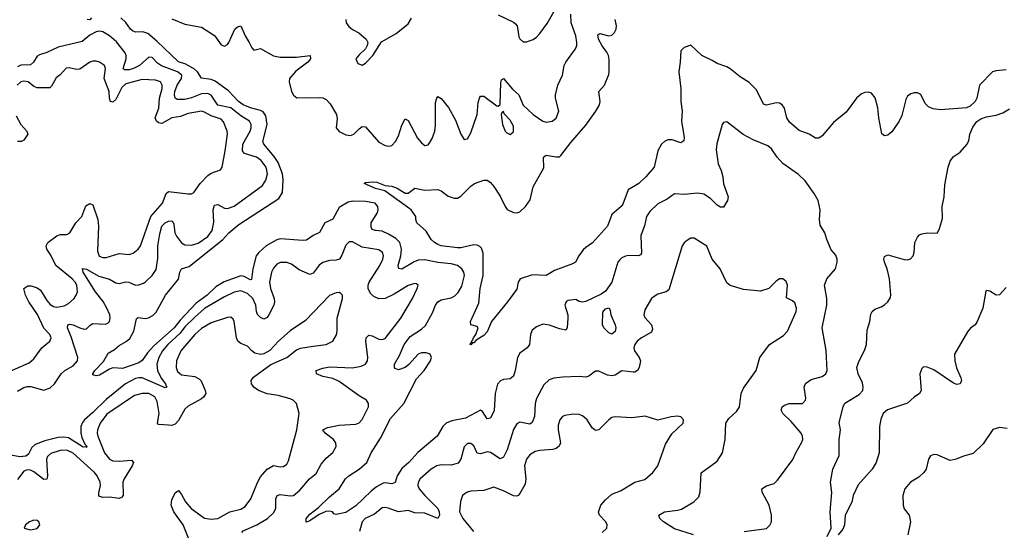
# Model space of a CAD drawing. Header units: inches. Extents: x 1603819 to 1745079, y 385938 to 533966.
# Tile 362 of 561: x 1691804 to 1697799, y 452211 to 455328. Entities that reach past the tile are written whole.
import ezdxf

# ---------------------------------------------------------------- set-up
doc = ezdxf.new("R2010")
doc.units = ezdxf.units.IN
doc.header["$MEASUREMENT"] = 0
doc.layers.add('B6495', color=7, linetype='Continuous')

msp = doc.modelspace()

# ---------------------------------------------------------------- linework, layer by layer
at = {"layer": 'B6495', "color": 5}
for points, elevation in [([(1694717.3, 455357.3), (1694810, 455314), (1694823.4, 455303.4), (1694832.2, 455290), (1694843.8, 455223.8), (1694850, 455210.8), (1694870, 455194), (1694890, 455193.4), (1694930, 455208.5), (1694950, 455221.3), (1694970, 455243.8), (1695014.7, 455305.3), (1695063.2, 455390)], 360), ([(1692241.4, 455338.6), (1692230, 455327.3), (1692215.3, 455330)], 340), ([(1696215.3, 452210), (1696350, 452228.5), (1696372.2, 452247.8), (1696380.5, 452270), (1696381.7, 452310), (1696367.4, 452370), (1696325, 452450), (1696323.5, 452470), (1696350, 452487.6), (1696396.8, 452503.2), (1696417, 452523), (1696511.9, 452648.1), (1696528.7, 452690), (1696566.5, 452753.5), (1696571.3, 452770), (1696569.8, 452790), (1696561.4, 452810), (1696500.7, 452880.7), (1696451.3, 452930), (1696439.5, 452950), (1696446.6, 452970), (1696460.1, 452979.9), (1696489.8, 452990.2), (1696570, 452990.3), (1696588.2, 453010), (1696590, 453022), (1696579.7, 453090), (1696587.4, 453112.6), (1696623.3, 453136.7), (1696690, 453155.3), (1696711.5, 453170), (1696721.1, 453190), (1696713.8, 453313.8), (1696689.8, 453450), (1696718, 453590), (1696718.2, 453630), (1696705.1, 453710), (1696718.5, 453750), (1696771.1, 453810), (1696782.2, 453850), (1696781, 453870), (1696772.8, 453892.8), (1696745.6, 453925.6), (1696717.6, 453990), (1696707, 454030), (1696676.9, 454076.9), (1696673.3, 454110), (1696678.5, 454170), (1696666, 454226), (1696641.7, 454270), (1696585.9, 454345.9), (1696546, 454386), (1696450, 454451.2), (1696415.8, 454490), (1696381, 454541), (1696359.5, 454559.5), (1696270, 454596.8), (1696208.6, 454628.6), (1696110, 454706), (1696090, 454701.2), (1696082, 454690), (1696048.5, 454571.5), (1696044.6, 454535.4), (1696055.8, 454450), (1696074.6, 454410), (1696084.6, 454370), (1696088.4, 454328.4), (1696116.9, 454250), (1696114.1, 454225.9), (1696090, 454187), (1696070, 454186), (1696050, 454198), (1696010, 454238.3), (1695970, 454264.4), (1695930, 454271.1), (1695850, 454262.6), (1695790, 454268), (1695745.5, 454234.5), (1695690, 454205.7), (1695639.6, 454160.4), (1695621.1, 454130), (1695607.8, 454072.2), (1695586.8, 454013.2), (1695590, 453906.6), (1695583.6, 453896.4), (1695571.1, 453888.9), (1695510, 453890.8), (1695492.8, 453887.2), (1695470, 453876.8), (1695456, 453864), (1695445.2, 453850), (1695408.5, 453730), (1695370, 453675.1), (1695343.4, 453656.6), (1695250, 453611.9), (1695230, 453608.2), (1695211.2, 453611.2), (1695190, 453624), (1695143.4, 453616.6), (1695130.5, 453609.5), (1695123.1, 453590), (1695140.7, 453530), (1695141.6, 453510), (1695137.8, 453450), (1695130, 453436.2), (1695090, 453443.9), (1695030, 453467.3), (1694990, 453472.6), (1694950, 453457.4), (1694924.2, 453435.8), (1694913.6, 453410), (1694908.9, 453350), (1694894.4, 453330), (1694850, 453296.9), (1694834.7, 453270), (1694821.1, 453190), (1694810, 453157.2), (1694790, 453140.7), (1694750, 453136.9), (1694731.2, 453128.8), (1694712.7, 453107.3), (1694699.5, 453050), (1694692.7, 452947.3), (1694670, 452899.7), (1694650, 452897.4), (1694621.3, 452941.3), (1694610, 452949), (1694519, 452901), (1694435.7, 452884.3), (1694401.5, 452870), (1694380.2, 452850), (1694344.9, 452790), (1694228.5, 452691.5), (1694173.2, 452630), (1694130, 452593.8), (1694102.3, 452550), (1694090, 452509.3), (1694070, 452499.8), (1694030, 452507.1), (1694016.1, 452503.9), (1693977.1, 452482.9), (1693943.7, 452456.3), (1693850, 452365.5), (1693790, 452325.6), (1693730, 452312.7), (1693717.2, 452317.2), (1693708, 452330), (1693690, 452334), (1693668.6, 452331.4), (1693626.4, 452313.6), (1693570, 452275.6), (1693550, 452267.6), (1693547.3, 452270), (1693548.7, 452290), (1693570, 452315.3), (1693624.1, 452355.9), (1693690, 452420.9), (1693749.6, 452470), (1693788, 452530), (1693808.2, 452550), (1693870.8, 452589.2), (1693917.4, 452630), (1693942.9, 452690), (1694000.3, 452779.7), (1694061.6, 452898.4), (1694143.5, 452990), (1694220.5, 453139.5), (1694267.2, 453190), (1694305.7, 453250), (1694311.1, 453270), (1694303.6, 453290), (1694278.4, 453298.4), (1694250, 453298), (1694229.2, 453290), (1694172.4, 453227.6), (1694150, 453209.8), (1694110, 453195.1), (1694090, 453203.7), (1694085.1, 453210), (1694086.3, 453230), (1694117, 453283), (1694144.6, 453350), (1694181.2, 453398.8), (1694250, 453442.5), (1694273.8, 453466.1), (1694317.1, 453542.9), (1694336.2, 453590), (1694350, 453609.1), (1694370, 453620.6), (1694430, 453633.4), (1694453.4, 453646.6), (1694474.3, 453665.7), (1694495.5, 453704.5), (1694511.7, 453770), (1694508.7, 453790), (1694496.8, 453810), (1694470.4, 453830.3), (1694430, 453841.3), (1694350, 453848.4), (1694270, 453866), (1694230, 453862.6), (1694206.5, 453853.5), (1694130, 453808.9), (1694111.5, 453811.5), (1694107.4, 453830), (1694123.9, 453890), (1694129.1, 453930), (1694118.1, 453970), (1694094.4, 453994.4), (1694050, 454022.4), (1694010, 454039.6), (1693970, 454043.2), (1693950, 454049.9), (1693943.9, 454063.9), (1693944.6, 454090), (1693979.9, 454150), (1693986.1, 454170), (1693984.9, 454190), (1693968.5, 454210), (1693910, 454221), (1693830, 454222.1), (1693803.9, 454216.1), (1693750, 454183.2), (1693710, 454113.7), (1693660.9, 454090), (1693628.6, 454031.4), (1693590, 454014.4), (1693550, 453986), (1693530, 453982.9), (1693390, 453992.7), (1693370, 453986.6), (1693304.5, 453950), (1693260.1, 453910), (1693244.5, 453890), (1693223.1, 453810), (1693214.3, 453745.7), (1693210, 453743.1), (1693170, 453764), (1693150, 453766.8), (1693048.5, 453731.5), (1692998.3, 453701.7), (1692944.7, 453650), (1692878.3, 453601.7), (1692781.5, 453498.5), (1692743.9, 453450), (1692619.7, 453340.3), (1692582.3, 453297.7), (1692550, 453251.3), (1692530, 453237.4), (1692430, 453203.9), (1692370, 453206.6), (1692350, 453199.3), (1692290, 453162), (1692270, 453158), (1692250, 453164), (1692248.3, 453170), (1692261.3, 453190), (1692313.5, 453246.5), (1692342.5, 453297.5), (1692381.5, 453318.5), (1692410, 453344.1), (1692453, 453367), (1692474, 453386), (1692498.5, 453430), (1692514.5, 453505.5), (1692519, 453510), (1692526.2, 453513.8), (1692567.9, 453507.9), (1692588.1, 453511.9), (1692614.6, 453525.4), (1692634.6, 453545.4), (1692691.4, 453650), (1692771.8, 453748.2), (1692778, 453790), (1692789.6, 453810), (1692835.7, 453824.3), (1693041.2, 453990), (1693077.2, 454030), (1693138.8, 454081.2), (1693381.1, 454238.9), (1693404.7, 454275.3), (1693408.2, 454351.8), (1693403.5, 454390), (1693377.8, 454457.8), (1693354, 454494), (1693290.6, 454570), (1693285.3, 454585.3), (1693310.3, 454690), (1693301.9, 454741.9), (1693286, 454766), (1693270, 454775.1), (1693210, 454791.5), (1693163.9, 454810), (1693135.8, 454830), (1693075.1, 454895.1), (1692994.5, 454954.5), (1692970, 454963.1), (1692910, 454972.1), (1692885.9, 455010), (1692867.4, 455027.4), (1692816.3, 455056.4), (1692770, 455070.5), (1692637.9, 455197.9), (1692583.1, 455243.1), (1692553.6, 455253.6), (1692510, 455251.8), (1692490, 455260.2), (1692478.5, 455270), (1692451.1, 455311.1), (1692420.2, 455340.2)], 340), ([(1692730, 455333.7), (1692810, 455301.2), (1692910, 455282.3), (1692990, 455231.4), (1693030, 455175.8), (1693050, 455167.1), (1693070, 455178), (1693078.2, 455190), (1693114.3, 455270), (1693130, 455285.7), (1693150, 455290.4), (1693175.8, 455230), (1693202, 455190), (1693217.1, 455157.1), (1693230, 455142.4), (1693270, 455152.4), (1693348.4, 455108.4), (1693390, 455100.4), (1693490, 455100.8), (1693573.4, 455110), (1693574.9, 455090), (1693558.5, 455070), (1693484.9, 455015.1), (1693447, 454970), (1693443.8, 454950), (1693459.2, 454890), (1693470, 454867.7), (1693492.1, 454852), (1693630, 454853.7), (1693650, 454851.3), (1693670, 454842.1), (1693694.8, 454814.8), (1693731.9, 454750), (1693736.2, 454723.8), (1693731.3, 454670), (1693750, 454646.4), (1693790, 454626.4), (1693818, 454622), (1693838.4, 454630), (1693870, 454663.8), (1693890, 454677.1), (1693910, 454674.9), (1693990, 454582.3), (1694030, 454560.8), (1694050, 454557.7), (1694070, 454562.6), (1694093, 454587), (1694110, 454620.5), (1694130, 454684.9), (1694150, 454724.9), (1694170, 454714.9), (1694226.4, 454606.4), (1694250, 454577), (1694270, 454562.4), (1694290, 454566.4), (1694300.6, 454579.4), (1694315.7, 454604.3), (1694332.5, 454650), (1694336.2, 454683.8), (1694336.1, 454823.9), (1694343, 454850), (1694350, 454859.3), (1694370, 454847.4), (1694414.2, 454794.2), (1694456.9, 454716.9), (1694490, 454630.7), (1694510, 454598), (1694530, 454602), (1694550, 454639.1), (1694589, 454750), (1694595.8, 454824.2), (1694604.7, 454855.2), (1694610, 454862), (1694630, 454861.6), (1694710, 454802.8), (1694718, 454802), (1694729.1, 454810.9), (1694730, 454814), (1694733.8, 454946.2), (1694737.2, 454962.8), (1694749.5, 454970.5), (1694805.3, 454905.3), (1694842.3, 454870), (1694870, 454806.7), (1694930, 454751.4), (1694990, 454710.3), (1695010, 454704.6), (1695045.2, 454710), (1695070, 454728.4), (1695086.3, 454770), (1695066.9, 454850), (1695067.1, 454870), (1695080.4, 454930), (1695108.3, 454990), (1695119.8, 455050), (1695128.4, 455070), (1695188.3, 455150), (1695195.3, 455170), (1695196.5, 455190), (1695189.1, 455230), (1695161.2, 455310), (1695158.9, 455361.1)], 340), ([(1693789.1, 455329.1), (1693791.8, 455310), (1693807.5, 455287.5), (1693830, 455268.8), (1693869.1, 455249.1), (1693913, 455210), (1693923, 455190), (1693920.5, 455170), (1693908.8, 455151.2), (1693870, 455115.1), (1693850.8, 455090), (1693862, 455062), (1693890, 455050.8), (1693910, 455064), (1693954.5, 455110), (1694006.5, 455193.5), (1694096.6, 455243.4), (1694170, 455303.8), (1694190, 455337.3)], 360), ([(1697810, 455022.9), (1697750, 455017), (1697726, 455010), (1697647.7, 454930), (1697630.6, 454850), (1697620.7, 454830), (1697590, 454801.2), (1697567.9, 454792.1), (1697410, 454779.6), (1697365.6, 454785.6), (1697338, 454798), (1697317.5, 454817.5), (1697290, 454872.7), (1697270, 454882), (1697250, 454882.9), (1697230, 454876.9), (1697210, 454862.9), (1697198.7, 454841.3), (1697175.6, 454744.4), (1697158.5, 454710), (1697114.2, 454645.8), (1697090, 454625.6), (1697070, 454619.7), (1697052.2, 454632.3), (1697034, 454730), (1697028.4, 454791.6), (1697012.7, 454852.7), (1696990, 454880.4), (1696970, 454887.6), (1696950, 454884.8), (1696930, 454876.2), (1696898.6, 454850), (1696835.7, 454764.3), (1696758.4, 454701.6), (1696690, 454621.6), (1696670, 454606.6), (1696650, 454606.6), (1696610, 454631.8), (1696550, 454653.6), (1696490, 454703.5), (1696475.6, 454730), (1696459.7, 454790), (1696447, 454810), (1696430, 454819.1), (1696410, 454821.5), (1696350, 454807.8), (1696332.9, 454812.9), (1696290, 454901.3), (1696244.9, 454944.9), (1696190, 454980.4), (1696130, 455028.2), (1696110, 455041.6), (1696050, 455060.7), (1696020.1, 455080.1), (1695957.2, 455110), (1695890, 455174), (1695850, 455159), (1695830, 455138), (1695826.3, 455070), (1695816.2, 455010), (1695830.2, 454910), (1695828.6, 454830), (1695837.7, 454770), (1695832.9, 454710), (1695849.1, 454610), (1695846.7, 454590), (1695830, 454578.5), (1695777.1, 454597.1), (1695750, 454595.7), (1695730, 454586.3), (1695711.1, 454568.9), (1695688.7, 454530), (1695666.3, 454430), (1695615.3, 454370), (1695574.3, 454330), (1695508.4, 454291.6), (1695475.3, 454204.7), (1695466, 454190), (1695410, 454142), (1695382.2, 454070), (1695292.1, 453967.9), (1695250, 453940.8), (1695234.5, 453925.5), (1695208.2, 453890), (1695188.1, 453851.9), (1695170, 453840.5), (1695059.4, 453800.6), (1695010, 453769.9), (1694925.6, 453774.4), (1694850.2, 453749.8), (1694838.3, 453730), (1694830, 453686.6), (1694774.9, 453610), (1694677, 453490), (1694650, 453427), (1694630, 453405.1), (1694584.1, 453375.9), (1694570, 453359.3), (1694560.7, 453359.3), (1694550, 453347), (1694546, 453350), (1694550, 453362), (1694558, 453362), (1694554, 453370), (1694562.9, 453377.1), (1694566.3, 453390), (1694582, 453410), (1694594.5, 453450), (1694590, 453459), (1694550, 453469.2), (1694549.5, 453489.5), (1694599.7, 453600.3), (1694607.5, 453690), (1694626.8, 453770), (1694625.7, 453905.7), (1694615.4, 453935.4), (1694606.3, 453946.3), (1694590, 453954.8), (1694570, 453955.6), (1694490, 453937.6), (1694470, 453937.6), (1694370, 453949.7), (1694350, 453958), (1694329.3, 453970), (1694309.2, 453990), (1694279.3, 454039.3), (1694222.7, 454090), (1694215.1, 454110), (1694215.1, 454130), (1694187.3, 454170), (1694026.3, 454286.3), (1693970, 454299.7), (1693902, 454330), (1693910, 454336), (1693950, 454341.3), (1693979, 454339), (1694030, 454317.1), (1694070, 454314), (1694102, 454302), (1694150, 454270.8), (1694170, 454271), (1694210, 454302), (1694270.4, 454290.4), (1694350, 454293.7), (1694370, 454284.9), (1694413.1, 454253.1), (1694450, 454240.5), (1694470, 454241.6), (1694490, 454252.2), (1694550, 454313.4), (1694574, 454330), (1694630, 454350.3), (1694650, 454350.3), (1694670, 454337.1), (1694690, 454312.7), (1694730, 454252.4), (1694759, 454190), (1694772, 454172), (1694810, 454152.7), (1694830, 454151.5), (1694850, 454157.4), (1694884, 454190), (1694911.3, 454230), (1694930, 454310.8), (1694994.6, 454425.4), (1694993.3, 454490), (1695010, 454503.1), (1695070, 454491.8), (1695090, 454493.2), (1695098.8, 454501.2), (1695159.1, 454580.9), (1695250, 454685.5), (1695311.2, 454770), (1695334.3, 454810), (1695338.2, 454830), (1695329.7, 454890), (1695365.1, 454930), (1695390, 454994.8), (1695394, 455010), (1695394, 455086), (1695389.8, 455110), (1695379.4, 455130), (1695349.9, 455169.9), (1695327.6, 455210), (1695324.1, 455235.9), (1695335.8, 455244.2), (1695390, 455230.2), (1695410, 455234.2), (1695425.2, 455250), (1695436, 455270), (1695438.1, 455290), (1695429.8, 455330)], 320), ([(1691790, 453064.6), (1691830, 453087.3), (1691850, 453093.6), (1691872.6, 453092.6), (1691950, 453070.2), (1691990, 453084.7), (1692016.1, 453110), (1692055.4, 453170), (1692079.7, 453190), (1692130, 453219.7), (1692156.1, 453250), (1692157.2, 453270), (1692116.4, 453396.4), (1692094.4, 453450), (1692096, 453470), (1692110, 453472.9), (1692130, 453469.3), (1692170, 453450.2), (1692196.5, 453443.5), (1692210, 453444.9), (1692232.3, 453467.7), (1692250, 453477.2), (1692326, 453474), (1692340.4, 453479.6), (1692350.9, 453490), (1692354.8, 453510), (1692352.5, 453530), (1692334.9, 453570), (1692311.5, 453611.5), (1692265.2, 453670), (1692189.9, 453790), (1692187, 453813), (1692210, 453809), (1692285.3, 453765.3), (1692350, 453746.4), (1692390, 453724.8), (1692410, 453721.1), (1692450, 453730.2), (1692469.3, 453729.3), (1692510, 453711.3), (1692530, 453712.4), (1692556.9, 453723.1), (1692570, 453730.3), (1692610, 453768.9), (1692634.6, 453805.4), (1692645.9, 453874.1), (1692644.5, 453950), (1692656.8, 454023.2), (1692669.9, 454070), (1692688.9, 454090), (1692710, 454101.1), (1692730, 454102.3), (1692736.1, 454096.1), (1692742, 454082), (1692748.8, 454030), (1692758.3, 454010), (1692790, 453969.3), (1692810, 453955.8), (1692850, 453954.5), (1692890, 453967.5), (1692950, 454006.7), (1692976.6, 454043.4), (1692986.1, 454093.9), (1692981.2, 454170), (1692990, 454197.3), (1693010, 454202.6), (1693050, 454180.9), (1693070, 454178), (1693110, 454192.4), (1693282, 454318), (1693301.7, 454350), (1693312.9, 454390), (1693305.4, 454430), (1693274.5, 454470), (1693246, 454490), (1693173.5, 454513.5), (1693161, 454530), (1693163.5, 454570), (1693206.8, 454650), (1693212.3, 454670), (1693213.1, 454690), (1693202.2, 454710), (1693150, 454742.7), (1693090, 454790.6), (1693010, 454807.4), (1692970, 454869), (1692950, 454877.6), (1692910, 454877.2), (1692850, 454852.7), (1692810, 454841.8), (1692761.9, 454841.9), (1692749.9, 454850), (1692745.6, 454870), (1692747.9, 454890), (1692761.7, 454930), (1692788.7, 454970), (1692791.2, 454990), (1692764.1, 455010), (1692666.5, 455046.5), (1692643.2, 455063.2), (1692610, 455098.1), (1692590, 455099.4), (1692533.8, 455050), (1692495.9, 455030), (1692470, 455022.1), (1692442.7, 455022.7), (1692433.6, 455030), (1692451.7, 455090), (1692452.7, 455110), (1692445.5, 455125.5), (1692393.8, 455193.9), (1692350, 455230.7), (1692310, 455254.8), (1692290, 455258), (1692270, 455254.9), (1692230, 455233.5), (1692184.6, 455195.4), (1692038.4, 455161.6), (1691970, 455129), (1691925.3, 455114.7), (1691910, 455105.5), (1691888.9, 455070), (1691870, 455053.1), (1691810, 455051.4), (1691790, 455041.1)], 360), ([(1691610, 453128.4), (1691862, 453238), (1691890, 453262.7), (1691939.7, 453330), (1691988, 453370), (1691996, 453390), (1691988.4, 453410), (1691950, 453448.7), (1691911.7, 453531.7), (1691859.6, 453610), (1691839.4, 453650), (1691830, 453690.5), (1691852.6, 453707.4), (1691874, 453706), (1691910, 453695.2), (1691930, 453679.7), (1691970, 453616.8), (1691990, 453593.9), (1692010, 453580.9), (1692030, 453576.8), (1692075.2, 453584.8), (1692101.7, 453598.3), (1692134.6, 453630), (1692148.2, 453650), (1692154.9, 453670), (1692152.3, 453710), (1692141.8, 453730), (1692123, 453750), (1692024.2, 453830), (1691993.7, 453893.7), (1691968.2, 453930), (1691964.4, 453950), (1691974.4, 453970), (1692030, 454012.4), (1692050, 454019), (1692090, 454020.5), (1692110, 454029.2), (1692146.6, 454090), (1692182, 454130), (1692206.5, 454193.5), (1692230, 454209.2), (1692250, 454200.4), (1692280.1, 454110), (1692283, 454070), (1692277, 453917), (1692288.1, 453888.1), (1692310, 453878.5), (1692330, 453879.3), (1692410, 453903.6), (1692470, 453898.2), (1692494.1, 453905.9), (1692525.7, 453930), (1692539.3, 453950), (1692602.4, 454130), (1692673.8, 454210), (1692696, 454270), (1692710, 454282.4), (1692830, 454267.7), (1692850, 454267.6), (1692864.4, 454275.6), (1692903.5, 454330), (1692950, 454378.8), (1692970, 454393.5), (1693026.4, 454413.6), (1693035.8, 454430), (1693055.6, 454530), (1693069.1, 454630), (1693067.3, 454650), (1693045.6, 454705.6), (1693030, 454721.5), (1692970, 454742.2), (1692930, 454764.9), (1692910, 454769.9), (1692830, 454757.7), (1692782.1, 454737.9), (1692730, 454729.4), (1692670, 454696), (1692650, 454698.9), (1692637.3, 454710), (1692628.1, 454730), (1692651.4, 454790), (1692656.1, 454850), (1692670.9, 454910), (1692671.6, 454930), (1692661.7, 454950), (1692630, 454960.5), (1692550, 454962.9), (1692450, 454937.9), (1692424.8, 454915.2), (1692390, 454841.8), (1692370, 454826), (1692357, 454830), (1692350.9, 454850), (1692348.9, 454890), (1692318.3, 454970), (1692325.6, 455030), (1692319.8, 455050), (1692290, 455069.8), (1692270, 455076.4), (1692250, 455075.1), (1692230, 455068.9), (1692170, 455027.1), (1692150, 455025.7), (1692104.8, 455035.2), (1692087.2, 455032.8), (1692050, 454991.5), (1692026.5, 454973.5), (1691997.7, 454922.3), (1691986.8, 454913.2), (1691910, 454913.8), (1691890, 454921.1), (1691855.1, 454950), (1691830, 454954.6), (1691810, 454948.7), (1691788.8, 454930)], 380), ([(1696720.5, 452179.5), (1696745.1, 452230), (1696738.7, 452330), (1696747.9, 452447.9), (1696741.3, 452510), (1696755.1, 452590), (1696793.6, 452673.6), (1696792.4, 452767.6), (1696802.4, 452830), (1696793.9, 452873.9), (1696818.2, 452970), (1696828.6, 452991.4), (1696915.8, 453044.2), (1696938.2, 453070), (1696940.3, 453090), (1696935.1, 453115.1), (1696909.6, 453170.4), (1696901.6, 453210), (1696913.3, 453246.7), (1696947.7, 453312.3), (1696959.6, 453350), (1696963.4, 453436.6), (1696979.8, 453490), (1696986.8, 453533.2), (1696993.3, 453550), (1697010, 453565.3), (1697050, 453578.4), (1697069.7, 453590.3), (1697089.4, 453610), (1697105.1, 453634.9), (1697107.3, 453652.7), (1697099.7, 453750), (1697085.4, 453810), (1697069.7, 453850), (1697065.4, 453870), (1697070, 453886), (1697090, 453896), (1697190, 453867.6), (1697210, 453866), (1697228.4, 453871.5), (1697243.5, 453890), (1697249.7, 453910), (1697254.7, 453970), (1697270, 454002.8), (1697283, 454017), (1697295.9, 454024.1), (1697330, 454030.6), (1697390, 454026.8), (1697392.7, 454030), (1697404.8, 454055.2), (1697422, 454118), (1697420.7, 454190), (1697433.2, 454250), (1697437.2, 454322.7), (1697456.9, 454430), (1697470, 454466.8), (1697487.2, 454492.7), (1697530, 454521.3), (1697571.7, 454568.3), (1697582, 454590), (1697589.7, 454630.3), (1697606.3, 454673.7), (1697631.4, 454708.6), (1697655.6, 454724.4), (1697690, 454735.5), (1697750, 454746.4), (1697790, 454761.6), (1697830, 454786)], 320), ([(1691782.5, 454742.5), (1691811.6, 454690), (1691847.5, 454650), (1691853.4, 454630), (1691830, 454593.7), (1691814.8, 454585.2), (1691790, 454586.1)], 380), ([(1693155.8, 452204.2), (1693165.3, 452214.7), (1693248.7, 452250), (1693313.6, 452290), (1693350, 452323.9), (1693363.4, 452350), (1693362.5, 452410), (1693371.5, 452428.5), (1693390, 452435.1), (1693450, 452427), (1693470, 452430.2), (1693510, 452461.1), (1693568.7, 452531.3), (1693610, 452563.7), (1693640.3, 452619.7), (1693670, 452656.9), (1693710, 452692.4), (1693730, 452727.3), (1693728.5, 452750), (1693713.7, 452770), (1693663.1, 452810), (1693650, 452830.4), (1693677.1, 452842.9), (1693750, 452857.6), (1693850, 452863.6), (1693870, 452872), (1693890, 452892.4), (1693928.4, 452970), (1693928.3, 452990), (1693915.1, 453010), (1693870, 453035.8), (1693750, 453124), (1693710, 453142), (1693650, 453155.3), (1693611.8, 453170), (1693609.5, 453190), (1693650, 453205.4), (1693690, 453212.6), (1693830, 453206.5), (1693882.4, 453217.6), (1693909.7, 453230), (1693921.7, 453250), (1693924.2, 453270), (1693911.3, 453368.7), (1693913.3, 453390), (1693930, 453405.8), (1693950, 453401.8), (1693990, 453382.7), (1694010, 453379.7), (1694030, 453386.2), (1694124.1, 453510), (1694195.6, 453630), (1694224.2, 453690), (1694229.3, 453710), (1694219.7, 453719.7), (1694210, 453721.6), (1694170, 453708.5), (1694084.1, 453655.9), (1694030, 453629.9), (1693990, 453627.3), (1693960.9, 453640.9), (1693940.5, 453660.5), (1693926.2, 453690), (1693925.4, 453710), (1693931.5, 453730), (1693996.2, 453830), (1694015.2, 453870), (1694018.2, 453890), (1694012, 453910), (1693990, 453926.6), (1693890, 453942.1), (1693830, 453975.1), (1693810, 453974), (1693790, 453954.5), (1693765.8, 453894.2), (1693750.1, 453869.9), (1693730, 453863.2), (1693690, 453861.8), (1693650, 453848), (1693627.2, 453832.8), (1693590, 453783.5), (1693570, 453776.4), (1693504.5, 453804.5), (1693458.3, 453838.3), (1693430, 453848.8), (1693390, 453848.8), (1693370, 453838.2), (1693350, 453814.3), (1693337.4, 453790), (1693324.5, 453730), (1693330, 453690.4), (1693353.8, 453630), (1693355.8, 453610), (1693350.8, 453590), (1693320.6, 453530), (1693310, 453514.5), (1693290, 453503.9), (1693270, 453513.5), (1693252.1, 453532.1), (1693244.9, 453550), (1693240.9, 453590), (1693223.1, 453630), (1693190, 453659.7), (1693150, 453675.5), (1693110, 453668.1), (1693050, 453639.4), (1692930, 453568), (1692870, 453516.7), (1692810, 453456.5), (1692780.7, 453419.3), (1692705, 453350), (1692672.6, 453310), (1692651.1, 453270), (1692638.4, 453230), (1692643.2, 453190), (1692664.9, 453144.9), (1692692.2, 453110), (1692694.8, 453094.8), (1692700.4, 453090), (1692690, 453085.5), (1692550, 453147), (1692530, 453147.3), (1692510, 453141.5), (1692448.4, 453110), (1692330, 453014.8), (1692250, 452934.7), (1692197.5, 452890), (1692186, 452874), (1692176, 452850), (1692175.8, 452810), (1692182.5, 452782.5), (1692201.5, 452741.5), (1692211.7, 452730), (1692210, 452721.2), (1692205.6, 452725.6), (1692190, 452723.7), (1692100.4, 452780.4), (1692070, 452785.6), (1692038, 452782), (1691956.5, 452763.5), (1691899, 452741), (1691877.7, 452722.3), (1691858.4, 452681.6), (1691840.4, 452670), (1691804.4, 452664.4), (1691750, 452675.1)], 360), ([(1695906.6, 452190), (1695790, 452226.2), (1695723.1, 452270), (1695702, 452290), (1695696.2, 452310), (1695730, 452330.2), (1695810, 452339.3), (1695833.9, 452346.1), (1695907.6, 452390), (1695938, 452422), (1695947.9, 452452.1), (1695953.1, 452566.9), (1696050, 452639.3), (1696083, 452690), (1696099.3, 452770), (1696104, 452870), (1696121.8, 452898.2), (1696170, 452944), (1696186.6, 452970), (1696197.2, 453050), (1696210, 453083), (1696287.8, 453190), (1696311.2, 453270), (1696369.7, 453350), (1696454.9, 453405.1), (1696479.7, 453430), (1696532.4, 453550), (1696533.7, 453570), (1696522.5, 453602.5), (1696510, 453615.6), (1696472.7, 453632.7), (1696479.5, 453710), (1696470, 453734), (1696450, 453749), (1696430, 453749.2), (1696410, 453736), (1696364.7, 453690), (1696313.6, 453673.6), (1696210, 453685.1), (1696130, 453709.3), (1696110, 453725.2), (1696069.7, 453810), (1696020.4, 453870), (1695988.1, 453948.1), (1695910, 453998), (1695890, 453996.2), (1695870, 453984.5), (1695850, 453969.3), (1695838.4, 453950), (1695756.7, 453683.3), (1695740.7, 453670), (1695690, 453655.3), (1695661.4, 453638.6), (1695651.1, 453628.9), (1695610, 453560.9), (1695604, 453530), (1695610, 453514), (1695650.2, 453470.2), (1695657.3, 453442.7), (1695650, 453423.7), (1695590, 453390.8), (1695564.4, 453370), (1695549.1, 453350), (1695542.4, 453330), (1695546.9, 453310), (1695576.1, 453270), (1695583.2, 453250), (1695576.1, 453210), (1695564.9, 453190), (1695550, 453180.9), (1695539.3, 453180.7), (1695470, 453188.9), (1695430, 453162.2), (1695410, 453158.3), (1695383.3, 453163.3), (1695330, 453186.6), (1695310, 453187.8), (1695270, 453156.3), (1695250.2, 453149.8), (1695210, 453155.1), (1695110, 453150.8), (1695055.4, 453144.6), (1695026.8, 453133.2), (1694995.6, 453104.4), (1694950, 453020.7), (1694942, 452990), (1694937.4, 452910), (1694925, 452875.1), (1694910, 452864.4), (1694850, 452876.8), (1694830, 452865.1), (1694810, 452831.6), (1694772.5, 452707.5), (1694750, 452662.4), (1694730, 452653.5), (1694670, 452690.7), (1694650, 452696.2), (1694610, 452683.1), (1694590, 452688.3), (1694570, 452731.6), (1694550, 452746), (1694530, 452745.6), (1694510, 452725.2), (1694490.2, 452650), (1694472.6, 452627.4), (1694430, 452614.4), (1694370, 452615.8), (1694344.4, 452610), (1694310, 452589.8), (1694241.6, 452530), (1694230, 452508), (1694228.7, 452490), (1694237.1, 452470), (1694270, 452429.4), (1694349.4, 452350), (1694358.3, 452330), (1694359.4, 452310), (1694350.1, 452289.9), (1694270, 452321), (1694210, 452323), (1694170, 452337.2), (1694110, 452329.8), (1694047, 452353), (1694030, 452357.1), (1694010, 452354.8), (1693963.9, 452316.1), (1693907.3, 452290), (1693890, 452269.7), (1693872.1, 452210)], 360), ([(1692832.1, 452170), (1692799.9, 452250), (1692741.7, 452330), (1692726.3, 452370), (1692730, 452403), (1692750, 452446.7), (1692770, 452459.5), (1692790, 452435.8), (1692814.3, 452390), (1692847.2, 452350), (1692930, 452291.5), (1692970, 452284.4), (1693010, 452288.4), (1693083.6, 452330), (1693150, 452345.6), (1693177, 452363), (1693210.4, 452409.6), (1693251.1, 452508.9), (1693270, 452542.4), (1693310.8, 452590), (1693350, 452612.7), (1693390, 452605), (1693410, 452605.8), (1693430, 452619.5), (1693439.6, 452640.4), (1693491.6, 452830), (1693505.1, 452930), (1693489.7, 452989.7), (1693469.8, 453009.8), (1693450, 453019.1), (1693378, 453038), (1693310, 453049.2), (1693256.9, 453070), (1693229.6, 453090), (1693221.3, 453101.3), (1693215.6, 453110), (1693214, 453130), (1693227.6, 453150), (1693333.2, 453226.8), (1693431.3, 453270), (1693490, 453317.7), (1693513.6, 453326.4), (1693590, 453340.2), (1693670, 453349.1), (1693709.6, 453370), (1693732, 453408), (1693736.9, 453430), (1693737.7, 453510), (1693769.4, 453630), (1693769.3, 453649.3), (1693759.5, 453659.5), (1693750, 453665.2), (1693730, 453664.5), (1693690, 453647.6), (1693543.8, 453496.2), (1693450, 453432.6), (1693378.9, 453370), (1693327.9, 453312.1), (1693290, 453292.5), (1693270, 453288.7), (1693236.4, 453296.4), (1693217.2, 453310), (1693190, 453339.7), (1693150, 453355.4), (1693131.5, 453370), (1693124.5, 453390), (1693109.8, 453489.8), (1693104.2, 453504.2), (1693090, 453516.4), (1693070, 453514.8), (1692970, 453480.8), (1692910, 453446.4), (1692870, 453409.9), (1692784.5, 453310), (1692759.1, 453250), (1692756.3, 453210), (1692765.6, 453185.6), (1692790, 453163.7), (1692870, 453154.8), (1692899.2, 453139.2), (1692908.3, 453128.3), (1692932.9, 453070), (1692936.3, 453050), (1692925.6, 453030), (1692910, 453017.7), (1692830, 452972.8), (1692810, 452956), (1692770, 452887.2), (1692750, 452863.6), (1692730, 452856.6), (1692710, 452857.3), (1692650, 452862.9), (1692642, 452870), (1692652.2, 452930), (1692641.8, 453001.8), (1692627, 453030), (1692590, 453050.8), (1692549.6, 453050.4), (1692502.2, 453037.8), (1692334.7, 452925.3), (1692294.8, 452870), (1692278.3, 452830), (1692276.4, 452810), (1692280.4, 452790), (1692321.2, 452690), (1692349.8, 452649.8), (1692370, 452640.1), (1692410, 452638.9), (1692485.5, 452645.5), (1692497.3, 452630), (1692489.2, 452610), (1692439.2, 452530), (1692432.5, 452510), (1692432.9, 452430), (1692422.9, 452417.1), (1692410, 452411.7), (1692350, 452419), (1692310, 452417.7), (1692285, 452425), (1692284.8, 452444.8), (1692295.8, 452490), (1692293.7, 452510), (1692275.7, 452550), (1692260.3, 452570), (1692130, 452686.8), (1692090, 452705.7), (1692050, 452703.1), (1691994.2, 452685.8), (1691972.4, 452667.6), (1691967.9, 452650), (1691973.4, 452550), (1691970, 452528.2), (1691950, 452527.9), (1691890, 452573.9), (1691870, 452583.7), (1691850, 452585.7), (1691830, 452576.7), (1691790, 452526.3)], 380), ([(1697810, 453697), (1697770, 453651.3), (1697750, 453649.7), (1697710, 453673.3), (1697690, 453679.3), (1697686.3, 453673.7), (1697667.6, 453570), (1697633.8, 453490), (1697620.7, 453470), (1697592.1, 453447.9), (1697574.3, 453425.7), (1697496.6, 453290), (1697497.5, 453250), (1697507.3, 453207.3), (1697534.6, 453145.4), (1697537.4, 453130), (1697530.3, 453109.7), (1697510, 453106.3), (1697490, 453113.7), (1697370, 453194.3), (1697330, 453212), (1697306.2, 453213.8), (1697296.3, 453203.7), (1697284.9, 453170), (1697292.9, 453070), (1697282.4, 453050), (1697250, 453028.3), (1697208.8, 452991.2), (1697088.3, 452951.7), (1697061.3, 452930), (1697046.5, 452893.5), (1697038.7, 452850), (1697037.1, 452690), (1697019.1, 452630), (1696993.4, 452590), (1696910, 452495.3), (1696879.3, 452430), (1696870.2, 452389.8), (1696830.3, 452310), (1696825, 452250), (1696815.6, 452224.4), (1696788.2, 452190)], 320), ([(1695350, 452204.4), (1695378.4, 452230), (1695381.6, 452250), (1695373.6, 452270), (1695333.3, 452310), (1695327.3, 452327.3), (1695342, 452370), (1695370, 452404), (1695410, 452437), (1695462.7, 452457.3), (1695550, 452510.4), (1695610, 452526), (1695659.6, 452570), (1695689.8, 452610.2), (1695737, 452743), (1695774.9, 452805.1), (1695842.7, 452870), (1695845.2, 452890), (1695830, 452909), (1695810, 452913.3), (1695770, 452909.3), (1695690, 452889.2), (1695612.7, 452912.7), (1695530, 452902.4), (1695430, 452908.2), (1695410, 452904.2), (1695390.5, 452890), (1695330, 452829.7), (1695310, 452826), (1695290, 452840.7), (1695259.7, 452890), (1695230, 452914.5), (1695210, 452922), (1695174.8, 452925.2), (1695122.4, 452917.6), (1695108.4, 452910), (1695092, 452890), (1695082.6, 452857.4), (1695082.2, 452830), (1695097.3, 452750), (1695088.9, 452730), (1695070, 452716.1), (1695050.1, 452709.9), (1694970, 452703.9), (1694943.1, 452696.9), (1694910, 452677.2), (1694890, 452651.3), (1694876.6, 452610), (1694884.6, 452530), (1694882.2, 452497.8), (1694850, 452440.7), (1694839.3, 452430), (1694830, 452425.1), (1694810, 452427), (1694750, 452458.9), (1694690, 452480.3), (1694630, 452460.4), (1694550, 452456.8), (1694527.7, 452450), (1694500.4, 452430), (1694487.1, 452392.9), (1694482, 452330), (1694501.6, 452290), (1694567.5, 452210)], 380), ([(1697817.2, 452837.2), (1697770, 452844.2), (1697730, 452831.3), (1697670, 452743.6), (1697610, 452684.7), (1697550, 452669.7), (1697506, 452650), (1697470, 452643), (1697390, 452677.6), (1697370, 452679.6), (1697350, 452672), (1697337.6, 452650), (1697322.6, 452590), (1697308.8, 452570), (1697278.8, 452541.2), (1697227.6, 452510), (1697194, 452470), (1697181.2, 452430), (1697182.6, 452370), (1697190, 452347.3), (1697218.7, 452310), (1697228.7, 452270), (1697210.5, 452190)], 340)]:
    msp.add_lwpolyline(points, dxfattribs=dict(at, elevation=elevation))
for points, elevation in [([(1694750, 454768.7), (1694739.6, 454760.4), (1694736, 454750), (1694744.4, 454690), (1694760.5, 454650), (1694770, 454639.1), (1694790, 454628), (1694810, 454646), (1694810, 454679.3), (1694790, 454716.9), (1694754.7, 454754.7)], 340), ([(1695410, 453411.8), (1695390, 453419.6), (1695361, 453450), (1695352.2, 453470), (1695354.2, 453545.8), (1695370, 453567.3), (1695390, 453572.7), (1695399, 453559), (1695403.1, 453530), (1695430.2, 453470), (1695434.3, 453450), (1695430, 453429.6)], 340), ([(1691890, 452278.9), (1691863.8, 452270), (1691839.1, 452250), (1691831.3, 452230), (1691870, 452221.3), (1691910, 452228.9), (1691925.6, 452250), (1691920.7, 452270), (1691910, 452278)], 420)]:
    msp.add_lwpolyline(points, close=True, dxfattribs=dict(at, elevation=elevation))

doc.saveas('drawing.dxf')
